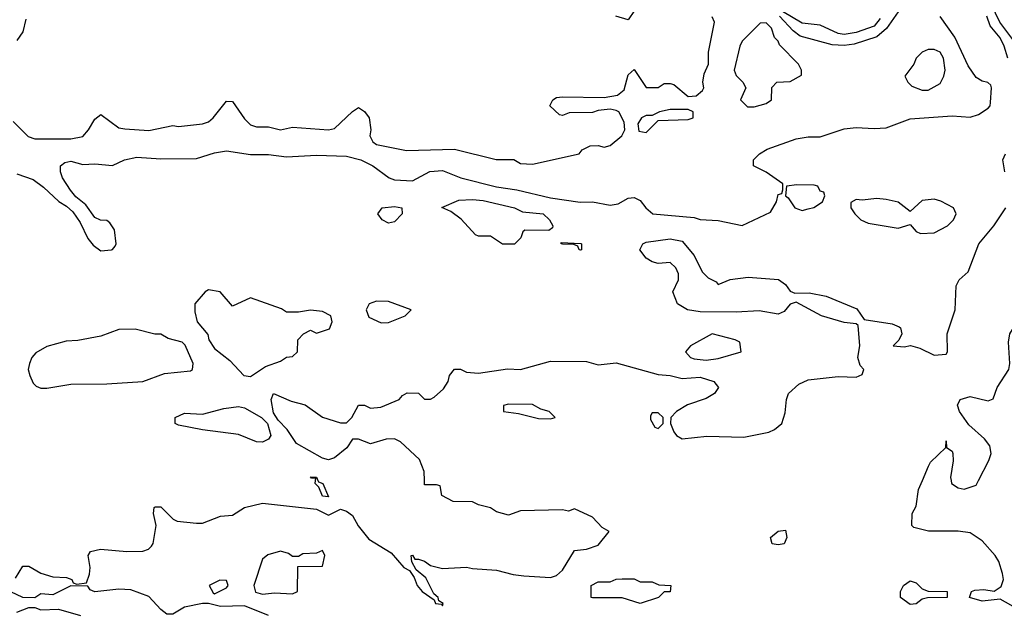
# Model space of a CAD drawing. Header units: inches. Extents: x 2348341 to 2479810, y 460419 to 613669.
# Tile 545 of 656: x 2426540 to 2429824, y 549550 to 551538. Entities that reach past the tile are written whole.
import ezdxf

# ---------------------------------------------------------------- set-up
doc = ezdxf.new("R2010")
doc.units = ezdxf.units.IN
doc.header["$MEASUREMENT"] = 0
doc.layers.add('C4524', color=7, linetype='Continuous')
doc.layers.add('C4525', color=7, linetype='Continuous')

msp = doc.modelspace()

# ---------------------------------------------------------------- linework, layer by layer
at = {"layer": 'C4524', "color": 2}
for points, elevation in [([(2426525.6, 549674.4), (2426550, 549714), (2426570, 549714), (2426610, 549691), (2426650, 549678), (2426696, 549676), (2426714, 549670), (2426718, 549658), (2426730, 549654), (2426762, 549658), (2426772.7, 549687.3), (2426775.1, 549710), (2426768, 549750), (2426776.4, 549763.6), (2426809.4, 549770.6), (2426896.6, 549763.4), (2426950, 549764), (2426969.4, 549770.6), (2426979.5, 549780.5), (2426985.2, 549790), (2426995.3, 549850), (2426986, 549890), (2426988, 549910), (2426991.6, 549911.6), (2427010, 549912), (2427051.3, 549871.3), (2427064.7, 549864.7), (2427130, 549858), (2427150, 549858), (2427210, 549881), (2427250, 549884.7), (2427289.6, 549910.4), (2427350, 549924), (2427530, 549904.7), (2427570, 549884.7), (2427610, 549904), (2427630, 549898), (2427650, 549882.8), (2427668.8, 549848.8), (2427704.5, 549804.5), (2427779.1, 549759.1), (2427821, 549710), (2427839.8, 549699.8), (2427856, 549676), (2427865.5, 549650), (2427882, 549630), (2427922, 549602), (2427927.3, 549590), (2427947.1, 549587.1), (2427950, 549582), (2427952.7, 549590), (2427938, 549598), (2427936, 549610), (2427921.5, 549621.5), (2427894.8, 549674.8), (2427862, 549702), (2427848.4, 549728.4), (2427846, 549750), (2427850.6, 549750.6), (2427858, 549738), (2427870, 549738), (2427890, 549730.8), (2427910, 549716), (2427950, 549706), (2428030, 549711.3), (2428050, 549706), (2428130, 549701), (2428186, 549686), (2428222, 549682), (2428310, 549676), (2428330, 549682.6), (2428350, 549700.5), (2428390, 549766.8), (2428430, 549771.3), (2428470, 549784.7), (2428506, 549830), (2428483.1, 549843.1), (2428450, 549878), (2428390, 549906), (2428370, 549898), (2428350, 549902), (2428210, 549899), (2428170, 549884), (2428130, 549895.3), (2428110, 549909), (2428070, 549919), (2428050, 549929), (2427986, 549930), (2427948, 549950), (2427942, 549982), (2427930, 549986), (2427890, 549986), (2427889.7, 550000)], 30), ([(2427534.4, 550000), (2427536, 549996), (2427550.4, 549990.4), (2427570, 549946), (2427550, 549948), (2427538, 549978), (2427525.2, 549990), (2427526.4, 550000)], 30), ([(2429871.8, 549570), (2429810, 549604), (2429750, 549597.2), (2429708, 549610), (2429715.3, 549630), (2429725.6, 549634.4), (2429756.1, 549636.1), (2429790, 549630.7), (2429814, 549646), (2429822, 549670), (2429818.4, 549690), (2429806, 549730), (2429793.5, 549750), (2429750, 549799.1), (2429710, 549825.1), (2429670, 549831.3), (2429571.2, 549831.2), (2429522.7, 549842.7), (2429515.3, 549850), (2429517.2, 549890), (2429530, 549914), (2429538, 549970), (2429550.9, 550000)], 26), ([(2429646.7, 550000), (2429648.5, 549990), (2429670, 549975.5), (2429690.7, 549970.7), (2429730, 549984.9), (2429738, 550000)], 26), ([(2427370, 549549.5), (2427290, 549581.2), (2427210, 549579), (2427170, 549589), (2427150, 549589), (2427090, 549577.2), (2427050, 549554), (2427030, 549554), (2427010, 549569), (2426970, 549613.2), (2426910, 549635.1), (2426870, 549637), (2426790, 549628.7), (2426775.3, 549635.3), (2426767.3, 549647.3), (2426710, 549648), (2426650, 549618), (2426610, 549622), (2426590, 549608.7), (2426550, 549609), (2426510, 549628)], 30), ([(2426530, 549560.4), (2426570, 549576), (2426590, 549576), (2426610, 549568.7), (2426668.9, 549571.1), (2426742, 549550)], 30)]:
    msp.add_lwpolyline(points, dxfattribs=dict(at, elevation=elevation))
for points, elevation in [([(2429070, 549785.2), (2429050, 549789.2), (2429044, 549810), (2429070, 549830.7), (2429094.4, 549834.4), (2429098.8, 549810), (2429090, 549788.7)], 26), ([(2427550, 549766), (2427530, 549758), (2427484.7, 549755.3), (2427470, 549746), (2427450, 549746), (2427436.4, 549756.4), (2427410, 549764), (2427367.5, 549752.5), (2427350, 549738), (2427321, 549650), (2427326.8, 549626.8), (2427350, 549621), (2427390, 549624.7), (2427450, 549622), (2427466, 549630), (2427467.3, 549712.7), (2427550, 549714), (2427558, 549750)], 30), ([(2427207.3, 549667.3), (2427172, 549650), (2427184.7, 549624.7), (2427190, 549622), (2427230, 549642), (2427235.3, 549650), (2427230, 549666)], 30), ([(2428610, 549662), (2428650, 549662), (2428671.6, 549651.6), (2428712, 549650), (2428710, 549628.7), (2428690, 549628), (2428670.7, 549609.3), (2428610, 549589.2), (2428550, 549608.7), (2428450, 549608), (2428446, 549610), (2428446, 549650), (2428470, 549662), (2428510, 549662), (2428530, 549671), (2428550, 549672), (2428590, 549672)], 26), ([(2429510, 549586), (2429478, 549610), (2429478, 549630), (2429488, 549650), (2429510, 549664.7), (2429530, 549658.8), (2429550, 549638), (2429570, 549631), (2429634, 549630), (2429634, 549610), (2429568.4, 549608.4), (2429550, 549604), (2429530, 549588)], 26)]:
    msp.add_lwpolyline(points, close=True, dxfattribs=dict(at, elevation=elevation))
at = {"layer": 'C4525', "color": 2}
for points, elevation in [([(2428590.9, 551569.1), (2428570, 551538), (2428528, 551550)], 38), ([(2429470, 551563.7), (2429431.8, 551508.2), (2429399.4, 551480.6), (2429323.8, 551456.2), (2429290, 551452.2), (2429250, 551454.4), (2429143.2, 551483.2), (2429120.4, 551500.4), (2429074.6, 551550)], 34), ([(2429410, 551542), (2429390, 551516.3), (2429330, 551494.7), (2429290, 551488.7), (2429270, 551491.8), (2429210, 551519.3), (2429150, 551526.6), (2429084.9, 551564.9)], 30), ([(2430000, 551166.7), (2429991.1, 551191.1), (2429874.7, 551434.7), (2429852.4, 551472.4), (2429809, 551530), (2429780.3, 551590)], 26), ([(2426518, 551198), (2426567.7, 551147.7), (2426590, 551140.3), (2426710, 551140.3), (2426750, 551148.4), (2426769.4, 551170), (2426790, 551206), (2426810, 551221), (2426870, 551177.3), (2426890, 551174), (2426970, 551168), (2427050, 551184.9), (2427070, 551182), (2427150, 551190.7), (2427170, 551197.3), (2427185.2, 551210), (2427230, 551266), (2427250, 551264.7), (2427290, 551207.3), (2427310, 551187.3), (2427330, 551180.7), (2427370, 551180.7), (2427410, 551170.7), (2427450, 551179.1), (2427570, 551170.7), (2427590, 551174.8), (2427650, 551231.3), (2427670, 551244.7), (2427690, 551232), (2427706, 551210), (2427710.7, 551170.7), (2427708.2, 551150), (2427717.3, 551130), (2427730, 551121.6), (2427830, 551101.7), (2427990, 551105.5), (2428128.9, 551071.1), (2428188.4, 551071.6), (2428210, 551058), (2428250, 551056), (2428406, 551090), (2428416.4, 551103.6), (2428443.1, 551116.9), (2428470, 551118), (2428490, 551112), (2428510, 551118), (2428548, 551150), (2428558, 551170), (2428556.4, 551196.4), (2428538, 551230), (2428530, 551235.3), (2428510, 551239), (2428470, 551235.3), (2428450, 551228), (2428372.7, 551227.3), (2428350, 551218), (2428340.4, 551220.4), (2428308.7, 551250), (2428318, 551270), (2428330, 551278), (2428350, 551281), (2428490, 551278), (2428534, 551286), (2428556, 551304), (2428570, 551354), (2428590, 551372), (2428630, 551312), (2428670, 551311.3), (2428690, 551324.7), (2428710, 551324.7), (2428722, 551322), (2428770, 551282), (2428796.4, 551283.6), (2428818, 551302), (2428822, 551310), (2428819, 551330), (2428823.1, 551356.9), (2428838, 551390), (2428838, 551430), (2428857.2, 551530), (2428850, 551548)], 38), ([(2426530, 551024), (2426584.1, 551004.1), (2426619.5, 550979.5), (2426670, 550930.7), (2426696.1, 550916.1), (2426716.4, 550896.4), (2426741.4, 550861.4), (2426767.5, 550807.5), (2426785.2, 550785.2), (2426810, 550766), (2426846, 550770), (2426849, 550771), (2426858, 550782), (2426862, 550790), (2426856.5, 550836.5), (2426840.4, 550860.4), (2426830, 550868), (2426809.1, 550869.1), (2426790, 550878), (2426760.2, 550920.2), (2426726.6, 550946.6), (2426709.4, 550969.4), (2426682, 551010), (2426675.3, 551030), (2426675.3, 551050), (2426690, 551061), (2426710, 551066), (2426750, 551054.8), (2426790, 551057.3), (2426848.9, 551051.1), (2426889.4, 551070.6), (2426930, 551079.1), (2427010, 551074), (2427130, 551074.8), (2427190, 551093.4), (2427230, 551100.7), (2427310, 551088), (2427370, 551087.7), (2427430, 551080.5), (2427530, 551086), (2427630, 551082), (2427678, 551070), (2427718, 551050), (2427772, 551010), (2427790, 551004), (2427850, 551000.5), (2427908.2, 551031.8), (2427950, 551034.6), (2428011, 551010), (2428130, 550980.2), (2428198, 550970), (2428310, 550943.1), (2428408.9, 550928.9), (2428450, 550930.3), (2428510, 550918.4), (2428536.3, 550923.7), (2428570, 550942), (2428590, 550944.9), (2428610, 550934), (2428628, 550910), (2428652, 550890), (2428790, 550877.3), (2428810, 550870.8), (2428870, 550867.7), (2428950, 550850.8), (2429044.7, 550895.3), (2429064, 550930), (2429070, 550954), (2429082, 550958), (2429086, 550970), (2429086, 550990), (2429030, 551028.7), (2428988, 551050), (2428988, 551070), (2429008, 551090), (2429033.6, 551106.4), (2429130, 551140.7), (2429170, 551147.3), (2429210, 551146.8), (2429290, 551173.4), (2429330, 551178), (2429390, 551174.4), (2429430, 551177), (2429510, 551206.7), (2429650, 551217), (2429710, 551213), (2429738.3, 551221.7), (2429770, 551242.8), (2429777.2, 551250), (2429778.6, 551261.4), (2429782, 551310), (2429779, 551319), (2429768.9, 551328.9), (2429750, 551333.2), (2429730, 551345.2), (2429703.7, 551383.7), (2429659.4, 551479.4), (2429610, 551548.7)], 34), ([(2426560.5, 551539.5), (2426550, 551498), (2426530, 551468)], 38), ([(2429835.6, 551410), (2429824.2, 551450), (2429810, 551477), (2429777, 551517), (2429766.6, 551550)], 30), ([(2429826, 551030), (2429819, 551070), (2429828, 551090)], 30), ([(2427889.7, 550000), (2427889, 550030), (2427873.2, 550070), (2427810, 550129), (2427790, 550139), (2427762, 550138), (2427710, 550122), (2427670, 550138), (2427650, 550138), (2427630.8, 550109.2), (2427590, 550075.3), (2427570, 550069), (2427550, 550075.1), (2427463.2, 550123.2), (2427432.3, 550170), (2427401.6, 550201.6), (2427386.3, 550226.3), (2427379, 550270), (2427386, 550290), (2427444.9, 550264.9), (2427492.2, 550252.2), (2427550, 550211.3), (2427610, 550192), (2427630, 550192), (2427648, 550210), (2427670, 550252), (2427690, 550252), (2427710, 550242), (2427744.7, 550244.7), (2427806, 550270), (2427816.4, 550283.6), (2427832.7, 550292.7), (2427870, 550292), (2427890, 550272), (2427910, 550272), (2427922, 550278), (2427953.6, 550306.4), (2427969.1, 550330.9), (2427974, 550350), (2427990, 550372), (2428010, 550371.3), (2428030, 550362), (2428070, 550358.4), (2428167.3, 550372.7), (2428210, 550370.4), (2428310, 550398), (2428430, 550397.1), (2428470, 550386), (2428530, 550392.7), (2428670, 550354), (2428710, 550350.4), (2428750, 550340.5), (2428810, 550344.4), (2428854.8, 550330), (2428871, 550310), (2428858, 550290), (2428830, 550273.2), (2428767.7, 550252.3), (2428731.3, 550230), (2428712, 550210), (2428711.3, 550190), (2428722, 550162), (2428731.3, 550150), (2428750, 550138.8), (2428831.9, 550148.1), (2428955.3, 550144.7), (2429038.6, 550161.4), (2429058, 550170), (2429082, 550190), (2429093.6, 550226.4), (2429097.2, 550270), (2429104, 550290), (2429138.4, 550321.6), (2429170, 550336.3), (2429270, 550346.8), (2429330, 550344.7), (2429350, 550354), (2429355.3, 550370), (2429344, 550384), (2429335.3, 550410), (2429342, 550450), (2429336.9, 550516.9), (2429330, 550522.7), (2429290, 550527.6), (2429214, 550550), (2429130, 550595.3), (2429110, 550588.7), (2429090, 550564), (2429070, 550555.1), (2429006.6, 550566.6), (2428930, 550562), (2428810, 550562.9), (2428768, 550570), (2428734, 550590), (2428718, 550630), (2428738, 550670), (2428738, 550690), (2428728, 550710), (2428710, 550728), (2428670, 550724), (2428649.3, 550729.3), (2428630, 550742), (2428608, 550770), (2428618, 550790), (2428630, 550796), (2428710, 550806.8), (2428750, 550798.8), (2428790, 550751.3), (2428816, 550696), (2428836.9, 550676.9), (2428863.6, 550663.6), (2428870, 550654), (2428910, 550671.3), (2428970, 550678.8), (2429070.8, 550670.8), (2429094.4, 550654.4), (2429110, 550632), (2429125.4, 550625.4), (2429173.2, 550626.8), (2429230, 550614.9), (2429332.5, 550572.5), (2429357.3, 550537.3), (2429450, 550522.8), (2429473.2, 550513.2), (2429478, 550510), (2429482, 550490), (2429472, 550468), (2429454, 550450), (2429490, 550446), (2429511.1, 550451.1), (2429542, 550442), (2429590, 550418), (2429630, 550422), (2429635.3, 550430), (2429633.2, 550490), (2429660.9, 550570), (2429664, 550650), (2429674, 550670), (2429703.7, 550696.3), (2429739.5, 550790), (2429789.5, 550850), (2429829.2, 550910)], 30), ([(2429738, 550000), (2429773.1, 550066.9), (2429780.7, 550090), (2429775.9, 550115.9), (2429758.7, 550138.7), (2429705.8, 550185.8), (2429674.7, 550230), (2429668.1, 550251.9), (2429677, 550270), (2429710, 550280.9), (2429770, 550265.5), (2429787.2, 550272.8), (2429800.4, 550310), (2429839.7, 550370), (2429842.9, 550390), (2429838.3, 550461.7), (2429842.7, 550490), (2429870, 550533), (2429890, 550576.3), (2429935.5, 550764.5), (2429950, 550782.4), (2430000, 550877.9)], 26), ([(2429550.9, 550000), (2429571.7, 550048.3), (2429578.6, 550061.4), (2429629.3, 550110), (2429630, 550132), (2429632, 550110), (2429650, 550098), (2429652.4, 550090), (2429654.2, 550065.8), (2429644.9, 550010), (2429646.7, 550000)], 26), ([(2427526.4, 550000), (2427527.3, 550007.3), (2427512.7, 550007.3), (2427510, 550012), (2427530, 550010.7), (2427534.4, 550000)], 30)]:
    msp.add_lwpolyline(points, dxfattribs=dict(at, elevation=elevation))
for points, elevation in [([(2429030, 551528), (2429010, 551526), (2428950, 551466), (2428942, 551450), (2428922.8, 551370), (2428930, 551352), (2428952, 551330), (2428962, 551310), (2428944.7, 551270), (2428967.1, 551247.1), (2428990, 551246.8), (2429030, 551258), (2429048, 551270), (2429048.4, 551311.6), (2429066, 551330), (2429110, 551331.3), (2429147.3, 551352.7), (2429148, 551370), (2429138, 551390), (2429074, 551454), (2429070, 551466), (2429058, 551478), (2429048, 551510)], 38), ([(2429590, 551438), (2429570, 551438), (2429550, 551429.2), (2429530.8, 551410), (2429522.8, 551390), (2429492, 551350), (2429502, 551330), (2429516, 551316), (2429550, 551302.8), (2429570, 551302.8), (2429610, 551324.7), (2429622.7, 551350), (2429626.6, 551370), (2429622, 551410), (2429610, 551429.2)], 38), ([(2428770, 551238), (2428710, 551238), (2428674, 551230), (2428650, 551218), (2428630, 551218), (2428614, 551210), (2428602, 551190), (2428605.4, 551165.4), (2428630, 551162), (2428670, 551202), (2428770, 551204.7), (2428786, 551210), (2428786, 551230)], 38), ([(2429132.7, 550987.3), (2429098, 550982), (2429094, 550950), (2429103.6, 550943.6), (2429126, 550910), (2429150, 550901), (2429170, 550906.8), (2429188.9, 550911.1), (2429218, 550930), (2429226, 550950), (2429222, 550962), (2429210, 550966), (2429202, 550982), (2429190, 550986)], 34), ([(2429398.8, 550941.2), (2429350, 550935.3), (2429330, 550938), (2429312.7, 550927.3), (2429312, 550910), (2429326, 550890), (2429346, 550870), (2429370, 550859.1), (2429470, 550842), (2429510, 550854), (2429530.8, 550830.8), (2429544.5, 550824.5), (2429590, 550826.8), (2429635.3, 550850), (2429655.3, 550870), (2429664, 550890), (2429655.3, 550910), (2429612.5, 550932.5), (2429590, 550939.3), (2429550, 550934), (2429510, 550898), (2429470, 550929.2), (2429430, 550938)], 34), ([(2427770, 550859.3), (2427749, 550870), (2427734, 550890), (2427748.7, 550910), (2427790, 550914.9), (2427814, 550910), (2427816, 550890), (2427790, 550863.7)], 30), ([(2428305.4, 550834.6), (2428224.5, 550835.5), (2428218, 550830), (2428212, 550810), (2428190, 550789), (2428150, 550789.2), (2428110, 550815.3), (2428070, 550815.3), (2428060.2, 550820.2), (2428011.9, 550871.9), (2427978, 550898), (2427948.4, 550911.6), (2428004.1, 550935.9), (2428050, 550938.4), (2428085.4, 550934.6), (2428190, 550910.4), (2428216.7, 550896.7), (2428286, 550890), (2428307.3, 550870), (2428318, 550850), (2428316.9, 550843.1)], 30), ([(2428410, 550769.3), (2428406, 550770), (2428402, 550782), (2428388, 550788), (2428351, 550789), (2428346, 550790), (2428346, 550794), (2428411.1, 550791.1), (2428414, 550790), (2428414, 550770)], 30), ([(2427170, 550636), (2427158, 550630), (2427124, 550590), (2427123.5, 550563.5), (2427131.3, 550530), (2427166.8, 550486.8), (2427171, 550470), (2427190, 550440.7), (2427240.3, 550400.3), (2427287.3, 550350), (2427310, 550346.7), (2427359.3, 550380.7), (2427410, 550398), (2427430, 550412), (2427450, 550414), (2427466, 550430), (2427468, 550470), (2427486, 550490), (2427510, 550502), (2427530, 550492), (2427573.6, 550506.4), (2427582, 550530), (2427578, 550550), (2427550, 550564), (2427510, 550568.7), (2427470, 550562), (2427430, 550562), (2427412.7, 550572.7), (2427310, 550609.2), (2427250, 550582), (2427208, 550630)], 34), ([(2427730, 550598), (2427706, 550590), (2427696, 550570), (2427704.9, 550544.9), (2427745.8, 550525.8), (2427770, 550527.7), (2427826, 550550), (2427846, 550570), (2427770, 550597)], 34), ([(2426924.7, 550504.7), (2426870, 550504), (2426810, 550481.2), (2426733.2, 550466.8), (2426695.2, 550464.8), (2426630, 550447), (2426593.7, 550426.3), (2426580.5, 550410), (2426572.2, 550390), (2426568.2, 550370), (2426573.7, 550350), (2426585.1, 550325.1), (2426595.1, 550315.1), (2426610, 550308.4), (2426630, 550308.7), (2426710, 550321.1), (2426830, 550322.4), (2426950, 550330.4), (2427023.3, 550356.7), (2427110, 550366), (2427116, 550370), (2427118.4, 550390), (2427091.9, 550451.9), (2427082, 550462), (2427034.5, 550474.5), (2427010, 550488.7), (2426990, 550488.7)], 34), ([(2428850, 550489), (2428778, 550450), (2428761, 550430), (2428778, 550410), (2428790, 550406.4), (2428830, 550401.6), (2428870, 550407.7), (2428946, 550430), (2428942, 550462), (2428926, 550470)], 34), ([(2428170, 550255.3), (2428154, 550250), (2428154, 550230), (2428203.6, 550223.6), (2428270, 550206.8), (2428310, 550206), (2428326, 550210), (2428306, 550230), (2428278, 550238), (2428250, 550253.2)], 30), ([(2427350, 550128), (2427330, 550128.7), (2427270, 550153.2), (2427150, 550169.2), (2427070, 550185.2), (2427058, 550190), (2427058, 550210), (2427090, 550224.7), (2427150, 550221), (2427220.2, 550239.8), (2427270, 550246.8), (2427290, 550242.8), (2427346, 550210), (2427366.8, 550190), (2427378, 550150), (2427370, 550138)], 30), ([(2428670, 550226), (2428650, 550226), (2428643.6, 550216.4), (2428643.6, 550203.6), (2428658, 550178), (2428670, 550174), (2428686, 550190), (2428686, 550210)], 30)]:
    msp.add_lwpolyline(points, close=True, dxfattribs=dict(at, elevation=elevation))

doc.saveas('drawing.dxf')
